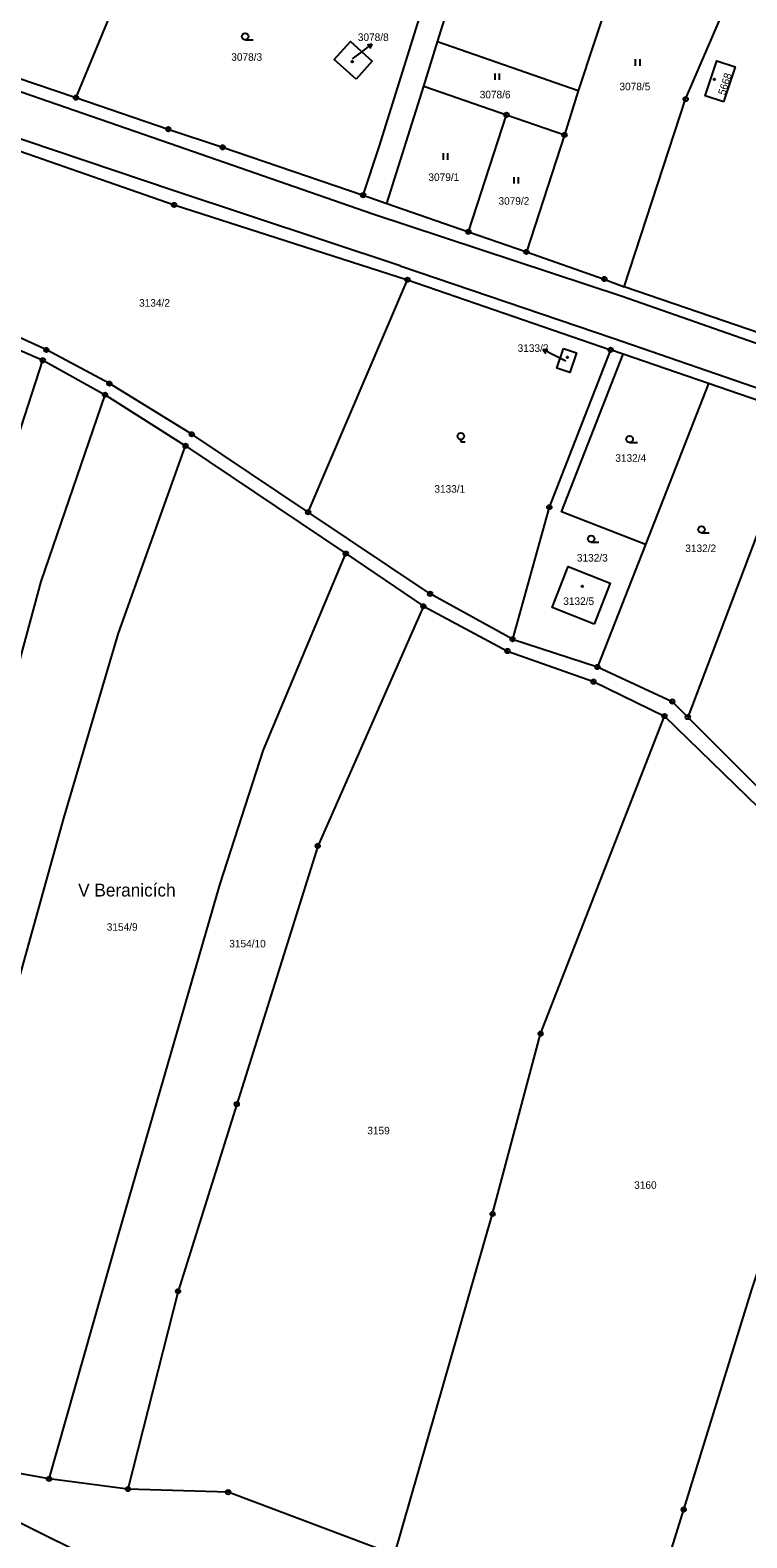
# Model space of a CAD drawing. Extents: x -733394 to -722299, y -1082822 to -1075049.
# Drawn here: x -726916.6 to -726755, y -1080027.5 to -1079687.5 of the extents above; entities that cross this region are included whole.
import ezdxf

# ---------------------------------------------------------------- set-up
doc = ezdxf.new("R2010")
doc.units = 0
for name, color, linetype in [('Hranice parcel', 7, 'Continuous'), ('Parcelní čísla', 7, 'Continuous'), ('Pop  PČ popisy', 7, 'Continuous'), ('Vnitřní kresba', 7, 'Continuous'), ('Značky bodu BP', 7, 'Continuous'), ('Značky budov', 7, 'Continuous'), ('Značky kultur', 7, 'Continuous')]:
    doc.layers.add(name, color=color, linetype=linetype)

msp = doc.modelspace()

# ---------------------------------------------------------------- linework, layer by layer
at = {"layer": 'Hranice parcel'}
for p, q in [((-726824.77, -1079690.16), (-726807.12, -1079634.05)), ((-726776.37, -1079650.81), (-726793.06, -1079701.18)), ((-726889.34, -1079661.66), (-726906.3, -1079702.74)), ((-726827.88, -1079700.12), (-726824.77, -1079690.16)), ((-726793.06, -1079701.18), (-726824.77, -1079690.16)), ((-726930.4, -1079694.52), (-726906.3, -1079702.74)), ((-726836.17, -1079726.61), (-726827.88, -1079700.12)), ((-726827.88, -1079700.12), (-726809.21, -1079706.61)), ((-726793.06, -1079701.18), (-726796.15, -1079711.15)), ((-726817.81, -1079732.99), (-726809.21, -1079706.61)), ((-726809.21, -1079706.61), (-726796.15, -1079711.15)), ((-726796.15, -1079711.15), (-726804.74, -1079737.53)), ((-726841.54, -1079724.74), (-726836.17, -1079726.61)), ((-726836.17, -1079726.61), (-726817.81, -1079732.99)), ((-726817.81, -1079732.99), (-726804.74, -1079737.53)), ((-726955.73, -1079743.65), (-726913.76, -1079761.98)), ((-726853.95, -1079796.24), (-726831.54, -1079743.8)), ((-726831.54, -1079743.8), (-726785.75, -1079759.62)), ((-726782.91, -1079760.6), (-726785.75, -1079759.62)), ((-726763.7, -1079767.21), (-726782.91, -1079760.6)), ((-726913.76, -1079761.98), (-726899.75, -1079769.74)), ((-726763.7, -1079767.21), (-726777.91, -1079803.55)), ((-726742.64, -1079774.46), (-726763.7, -1079767.21)), ((-726899.75, -1079769.74), (-726881.59, -1079781.27)), ((-726742.64, -1079774.46), (-726768.33, -1079842.44)), ((-726881.59, -1079781.27), (-726845.46, -1079805.56)), ((-726845.46, -1079805.56), (-726827.96, -1079817.45)), ((-726777.91, -1079803.55), (-726788.73, -1079831.14)), ((-726807.85, -1079824.88), (-726788.73, -1079831.14)), ((-726768.33, -1079842.44), (-726750.19, -1079860.55)), ((-726961.6, -1080002.99), (-726794.42, -1080085.73)), ((-726894.58, -1080016.54), (-726912.35, -1080014.25))]:
    msp.add_line(p, q, dxfattribs=at)
for points in [[(-726782.67, -1079745.41), (-726768.83, -1079703.07), (-726755.34, -1079671.67)], [(-726841.54, -1079724.74), (-726837.93, -1079713.8), (-726828.06, -1079682.33), (-726849.47, -1079675.11)], [(-726843.14, -1079698.58), (-726848.06, -1079694.14), (-726844.39, -1079690.08), (-726839.48, -1079694.52), (-726843.14, -1079698.58)], [(-726760.32, -1079703.65), (-726764.42, -1079702.31), (-726761.79, -1079694.44), (-726757.69, -1079695.81), (-726760.32, -1079703.65)], [(-726906.3, -1079702.74), (-726885.49, -1079709.84), (-726873.23, -1079713.94), (-726841.54, -1079724.74)], [(-726933.83, -1079709.64), (-726884.16, -1079726.93), (-726831.54, -1079743.8)], [(-726804.74, -1079737.53), (-726787.17, -1079743.64), (-726782.67, -1079745.41)], [(-726853.95, -1079796.24), (-726880.2, -1079778.66), (-726898.76, -1079767.23), (-726912.96, -1079759.64), (-726946.08, -1079744.51)], [(-726664.24, -1079785.98), (-726698.8, -1079774.14), (-726782.67, -1079745.41)], [(-726785.75, -1079759.62), (-726799.57, -1079795.12), (-726807.85, -1079824.88)], [(-726796.39, -1079759.31), (-726793.46, -1079760.29), (-726794.94, -1079764.74), (-726797.88, -1079763.75), (-726796.39, -1079759.31)], [(-726777.91, -1079803.55), (-726796.85, -1079796.12), (-726782.91, -1079760.6)], [(-726974.05, -1079985.06), (-726961.41, -1079920.75), (-726944.31, -1079863.15), (-726935.18, -1079827.95), (-726913.76, -1079761.98)], [(-726958.43, -1079987.25), (-726947.22, -1079931.62), (-726928.09, -1079863.26), (-726914.15, -1079811.89), (-726899.75, -1079769.74)], [(-726943.53, -1080000.5), (-726930.31, -1079941.48), (-726909.03, -1079865.25), (-726896.73, -1079823.48), (-726881.59, -1079781.27)], [(-726807.85, -1079824.88), (-726826.43, -1079814.65), (-726853.95, -1079796.24)], [(-726912.35, -1080014.25), (-726896.74, -1079959.21), (-726873.79, -1079880.02), (-726864.03, -1079849.79), (-726845.46, -1079805.56)], [(-726789.48, -1079821.45), (-726798.93, -1079817.71), (-726795.28, -1079808.51), (-726785.85, -1079812.25), (-726789.48, -1079821.45)], [(-726827.96, -1079817.45), (-726851.78, -1079871.51), (-726870.04, -1079929.72), (-726883.28, -1079971.92), (-726894.58, -1080016.54)], [(-726827.96, -1079817.45), (-726809.01, -1079827.54), (-726789.62, -1079834.44), (-726773.59, -1079842.21)], [(-726788.73, -1079831.14), (-726771.85, -1079838.93), (-726768.33, -1079842.44)], [(-726834.47, -1080031.35), (-726812.36, -1079954.49), (-726801.53, -1079913.84), (-726773.59, -1079842.21)], [(-726773.59, -1079842.21), (-726752.4, -1079862.82), (-726721.77, -1079892.01)], [(-726781.82, -1080061.57), (-726769.26, -1080021.15), (-726753.91, -1079971.51), (-726740.96, -1079932.96), (-726732.74, -1079912.81), (-726721.77, -1079892.01)], [(-726912.35, -1080014.25), (-726930.35, -1080011), (-726941.74, -1080003.84), (-726943.53, -1080000.5)], [(-726834.47, -1080031.35), (-726871.98, -1080017.24), (-726894.58, -1080016.54)]]:
    msp.add_lwpolyline(points, dxfattribs=at)
at = {"layer": 'Pop  PČ popisy'}
for p, q in [((-726843.93, -1079693.96), (-726841.95, -1079692.47)), ((-726841.95, -1079692.47), (-726839.55, -1079690.66)), ((-726839.55, -1079690.66), (-726840.65, -1079690.87)), ((-726839.55, -1079690.66), (-726840.05, -1079691.67)), ((-726798.37, -1079760.91), (-726801.04, -1079759.55)), ((-726801.04, -1079759.55), (-726799.92, -1079759.56)), ((-726801.04, -1079759.55), (-726800.38, -1079760.45)), ((-726795.87, -1079762.17), (-726798.37, -1079760.91))]:
    msp.add_line(p, q, dxfattribs=at)
at = {"layer": 'Vnitřní kresba'}
for p, q in [((-726931, -1079697.15), (-726885.24, -1079713.01)), ((-726884.42, -1079723.65), (-726933.28, -1079707.2)), ((-726885.24, -1079713.01), (-726839.35, -1079728.92)), ((-726833.17, -1079740.7), (-726884.42, -1079723.65)), ((-726839.35, -1079728.92), (-726783.13, -1079747.52)), ((-726833.17, -1079740.7), (-726785.18, -1079756.98)), ((-726783.13, -1079747.52), (-726658.13, -1079791.42)), ((-726785.18, -1079756.98), (-726718.06, -1079780.12))]:
    msp.add_line(p, q, dxfattribs=at)
at = {"layer": 'Značky bodu BP'}
for centre, radius in [((-726906.3, -1079702.74), 0.5), ((-726906.3, -1079702.74), 0.0303), ((-726768.83, -1079703.07), 0.5), ((-726768.83, -1079703.07), 0.0303), ((-726809.21, -1079706.61), 0.5), ((-726809.21, -1079706.61), 0.0303), ((-726885.49, -1079709.84), 0.5), ((-726885.49, -1079709.84), 0.0303), ((-726796.15, -1079711.15), 0.5), ((-726873.23, -1079713.94), 0.5), ((-726873.23, -1079713.94), 0.0303), ((-726796.15, -1079711.15), 0.0303), ((-726841.54, -1079724.74), 0.5), ((-726884.16, -1079726.93), 0.5), ((-726884.16, -1079726.93), 0.0303), ((-726841.54, -1079724.74), 0.0303), ((-726817.81, -1079732.99), 0.5), ((-726817.81, -1079732.99), 0.0303), ((-726804.74, -1079737.53), 0.5), ((-726804.74, -1079737.53), 0.0303), ((-726831.54, -1079743.8), 0.5), ((-726831.54, -1079743.8), 0.0303), ((-726787.17, -1079743.64), 0.5), ((-726787.17, -1079743.64), 0.0303), ((-726913.76, -1079761.98), 0.5), ((-726912.96, -1079759.64), 0.5), ((-726912.96, -1079759.64), 0.0303), ((-726785.75, -1079759.62), 0.5), ((-726785.75, -1079759.62), 0.0303), ((-726913.76, -1079761.98), 0.0303), ((-726898.76, -1079767.23), 0.5), ((-726898.76, -1079767.23), 0.0303), ((-726899.75, -1079769.74), 0.5), ((-726899.75, -1079769.74), 0.0303), ((-726880.2, -1079778.66), 0.5), ((-726880.2, -1079778.66), 0.0303), ((-726881.59, -1079781.27), 0.5), ((-726881.59, -1079781.27), 0.0303), ((-726853.95, -1079796.24), 0.5), ((-726799.57, -1079795.12), 0.5), ((-726799.57, -1079795.12), 0.0303), ((-726853.95, -1079796.24), 0.0303), ((-726845.46, -1079805.56), 0.5), ((-726845.46, -1079805.56), 0.0303), ((-726826.43, -1079814.65), 0.5), ((-726826.43, -1079814.65), 0.0303), ((-726827.96, -1079817.45), 0.5), ((-726827.96, -1079817.45), 0.0303), ((-726807.85, -1079824.88), 0.5), ((-726807.85, -1079824.88), 0.0303), ((-726809.01, -1079827.54), 0.5), ((-726809.01, -1079827.54), 0.0303), ((-726788.73, -1079831.14), 0.5), ((-726788.73, -1079831.14), 0.0303), ((-726789.62, -1079834.44), 0.5), ((-726789.62, -1079834.44), 0.0303), ((-726771.85, -1079838.93), 0.5), ((-726771.85, -1079838.93), 0.0303), ((-726773.59, -1079842.21), 0.5), ((-726773.59, -1079842.21), 0.0303), ((-726768.33, -1079842.44), 0.5), ((-726768.33, -1079842.44), 0.0303), ((-726851.78, -1079871.51), 0.5), ((-726851.78, -1079871.51), 0.0303), ((-726801.53, -1079913.84), 0.5), ((-726801.53, -1079913.84), 0.0303), ((-726870.04, -1079929.72), 0.5), ((-726870.04, -1079929.72), 0.0303), ((-726812.36, -1079954.49), 0.5), ((-726812.36, -1079954.49), 0.0303), ((-726883.28, -1079971.92), 0.5), ((-726883.28, -1079971.92), 0.0303), ((-726912.35, -1080014.25), 0.5), ((-726912.35, -1080014.25), 0.0303), ((-726894.58, -1080016.54), 0.5), ((-726894.58, -1080016.54), 0.0303), ((-726871.98, -1080017.24), 0.5), ((-726871.98, -1080017.24), 0.0303), ((-726769.26, -1080021.15), 0.5), ((-726769.26, -1080021.15), 0.0303)]:
    msp.add_circle(centre, radius, dxfattribs=at)
at = {"layer": 'Značky budov'}
for centre in [(-726844.03, -1079694.61), (-726762.34, -1079698.59), (-726795.48, -1079761.29), (-726792.1, -1079812.94)]:
    msp.add_circle(centre, 0.175, dxfattribs=at)
at = {"layer": 'Značky kultur'}
for p, q in [((-726868.13, -1079689.71), (-726866.38, -1079689.71)), ((-726780.1, -1079695.56), (-726780.1, -1079694.06)), ((-726779.1, -1079695.56), (-726779.1, -1079694.06)), ((-726811.79, -1079698.76), (-726811.79, -1079697.26)), ((-726810.79, -1079698.76), (-726810.79, -1079697.26)), ((-726823.45, -1079716.74), (-726823.45, -1079715.24)), ((-726822.45, -1079716.74), (-726822.45, -1079715.24)), ((-726807.51, -1079722.14), (-726807.51, -1079720.64)), ((-726806.51, -1079722.14), (-726806.51, -1079720.64)), ((-726819.54, -1079779.86), (-726819.54, -1079780.36)), ((-726819.54, -1079780.36), (-726818.54, -1079780.36)), ((-726781.46, -1079780.49), (-726779.71, -1079780.49)), ((-726765.26, -1079800.88), (-726763.51, -1079800.88)), ((-726790.12, -1079802.97), (-726788.37, -1079802.97))]:
    msp.add_line(p, q, dxfattribs=at)
for centre in [(-726868.13, -1079688.96), (-726819.54, -1079779.11), (-726781.46, -1079779.74), (-726790.12, -1079802.22), (-726765.26, -1079800.13)]:
    msp.add_circle(centre, 0.75, dxfattribs=at)

# ---------------------------------------------------------------- texts
at = {"layer": 'Parcelní čísla'}
for s, p in [('3078/8', (-726842.74, -1079689.96)), ('3078/3', (-726871.28, -1079694.43)), ('3078/5', (-726783.75, -1079701.08)), ('3078/6', (-726815.26, -1079702.89)), ('3079/1', (-726826.83, -1079721.52)), ('3079/2', (-726811.03, -1079726.89)), ('3134/2', (-726892.06, -1079749.88)), ('3133/2', (-726806.71, -1079760.07)), ('3132/4', (-726784.68, -1079784.86)), ('3133/1', (-726825.48, -1079791.83)), ('3132/3', (-726793.35, -1079807.36)), ('3132/2', (-726768.9, -1079805.22)), ('3132/5', (-726796.42, -1079817.14)), ('3154/9', (-726899.35, -1079890.62)), ('3154/10', (-726871.73, -1079894.38)), ('3159', (-726840.61, -1079936.54)), ('3160', (-726780.43, -1079948.82))]:
    msp.add_text(s, height=1.7, dxfattribs=at).set_placement(p)
msp.add_text('5668', height=1.7, rotation=72, dxfattribs=at).set_placement((-726759.96, -1079702.32))
at = {"layer": 'Pop  PČ popisy'}
msp.add_text('V Beranicích', height=2.9, dxfattribs=at).set_placement((-726905.81, -1079882.9))

doc.saveas('drawing.dxf')
